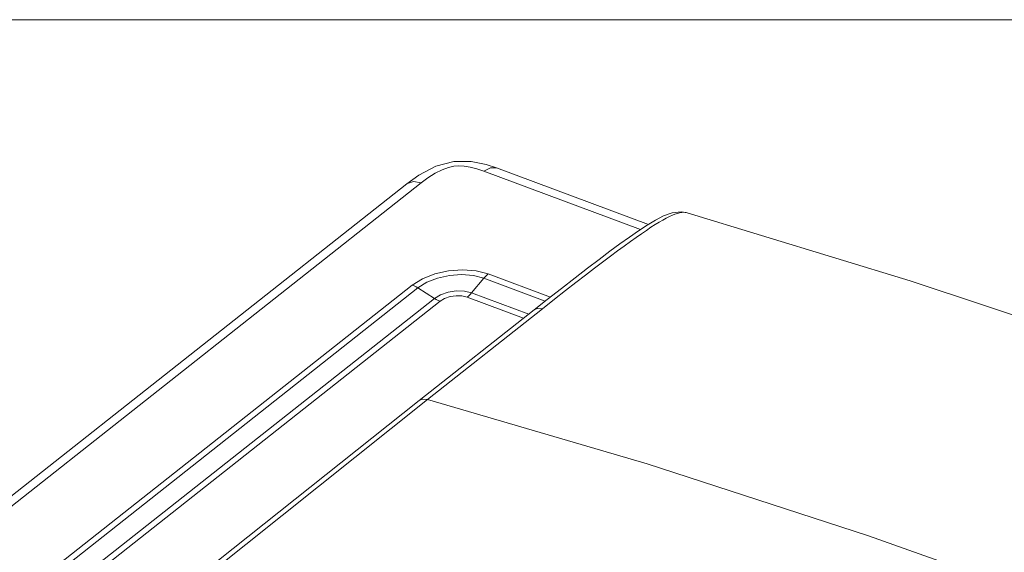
# Model space of a CAD drawing. Header units: millimetres. Extents: x -473 to 23648, y -382 to 1866.
# Tile 489 of 607: x 13391 to 13498, y 1214 to 1272. Entities that reach past the tile are written whole.
import ezdxf

# ---------------------------------------------------------------- set-up
doc = ezdxf.new("R2010")
doc.units = ezdxf.units.MM
doc.header["$LTSCALE"] = 80
doc.layers.get('0').update_dxf_attribs({"linetype": 'CONTINUOUS'})

msp = doc.modelspace()

# ---------------------------------------------------------------- linework, layer by layer
at = {"linetype": 'Continuous', "lineweight": 0}
for p, q in [((13441.76, 1255.334), (13458.755, 1249.012)), ((13443.11, 1255.682), (13442.001, 1256.045)), ((13443.11, 1255.682), (13459.589, 1249.552)), ((13324.588, 1168.067), (13433.376, 1253.949)), ((13326.143, 1168.177), (13434.931, 1254.058)), ((13434.694, 1254.889), (13433.376, 1253.949)), ((13463.814, 1250.815), (13463.809, 1250.817)), ((13460.35, 1250.008), (13459.445, 1249.466)), ((13459.445, 1249.466), (13458.513, 1248.853)), ((13440.414, 1242.116), (13441.75, 1243.709)), ((13441.75, 1243.709), (13448.411, 1241.232)), ((13442.222, 1244.173), (13448.963, 1241.665)), ((13335.042, 1164.867), (13433.979, 1242.972)), ((13335.652, 1164.56), (13434.589, 1242.666)), ((13436.386, 1241.529), (13434.589, 1242.666)), ((13450.162, 1242.605), (13448.62, 1241.396)), ((13337.449, 1163.424), (13436.386, 1241.529)), ((13338.058, 1163.118), (13436.996, 1241.223)), ((13439.943, 1241.652), (13446.06, 1239.377)), ((13440.414, 1242.116), (13446.61, 1239.811)), ((13448.62, 1241.396), (13447.197, 1240.275)), ((13449.4, 1241.425), (13448.091, 1240.394)), ((13447.197, 1240.275), (13434.729, 1230.432)), ((13448.091, 1240.394), (13435.623, 1230.551))]:
    msp.add_line(p, q, dxfattribs=at)
at = {"lineweight": 0}
msp.add_lwpolyline([(9947.539, 1271.765), (13691.091, 1271.765), (13691.091, -382.445), (9947.539, -382.445)], close=True, dxfattribs=at)
at = {"linetype": 'Continuous', "lineweight": 0}
for points in [[(13442.001, 1256.045), (13440.351, 1256.383), (13438.498, 1256.394), (13436.535, 1255.858), (13434.694, 1254.889)], [(13434.931, 1254.058), (13435.686, 1254.614), (13436.469, 1255.104), (13437.224, 1255.484), (13437.914, 1255.741), (13438.506, 1255.873), (13439.04, 1255.91), (13439.617, 1255.877), (13440.277, 1255.77), (13440.997, 1255.589), (13441.76, 1255.334)], [(13443.11, 1255.682), (13442.456, 1255.701), (13441.76, 1255.334)], [(13433.376, 1253.949), (13433.445, 1253.999), (13434.112, 1254.205), (13434.931, 1254.058)], [(13463.809, 1250.817), (13463.691, 1250.844), (13463.449, 1250.865), (13463.209, 1250.85), (13462.973, 1250.808), (13462.733, 1250.745), (13462.476, 1250.657), (13462.192, 1250.543), (13461.879, 1250.4), (13461.538, 1250.228), (13461.168, 1250.027), (13460.768, 1249.796), (13460.339, 1249.534), (13459.876, 1249.239), (13459.378, 1248.909)], [(13463.808, 1250.817), (13463.159, 1250.92), (13462.176, 1250.804), (13461.248, 1250.467), (13460.35, 1250.008)], [(13537.979, 1226.2), (13513.161, 1235.088), (13488, 1243.42), (13463.813, 1250.815)], [(13459.378, 1248.909), (13458.841, 1248.544), (13458.261, 1248.14), (13457.636, 1247.697), (13456.964, 1247.21), (13456.242, 1246.68), (13455.467, 1246.102), (13454.631, 1245.473), (13453.732, 1244.788), (13452.767, 1244.047), (13451.729, 1243.245), (13450.61, 1242.373), (13449.4, 1241.425)], [(13458.513, 1248.853), (13457.54, 1248.178), (13456.511, 1247.44), (13455.419, 1246.635), (13454.253, 1245.758), (13452.999, 1244.802), (13451.642, 1243.756), (13450.162, 1242.605)], [(13433.979, 1242.972), (13435.081, 1243.663), (13436.424, 1244.193), (13437.91, 1244.524), (13439.44, 1244.634), (13440.91, 1244.514), (13442.222, 1244.173)], [(13434.589, 1242.666), (13435.55, 1243.268), (13436.717, 1243.728), (13438.008, 1244.015), (13439.337, 1244.11), (13440.613, 1244.006), (13441.75, 1243.709)], [(13442.222, 1244.173), (13442.061, 1244.035), (13441.903, 1243.88), (13441.75, 1243.709)], [(13433.979, 1242.972), (13434.182, 1242.888), (13434.386, 1242.785), (13434.589, 1242.666)], [(13436.386, 1241.529), (13437.05, 1241.926), (13437.868, 1242.203), (13438.759, 1242.333), (13439.636, 1242.303), (13440.414, 1242.116)], [(13436.996, 1241.223), (13436.793, 1241.307), (13436.589, 1241.41), (13436.386, 1241.529)], [(13436.996, 1241.223), (13437.479, 1241.512), (13438.077, 1241.716), (13438.73, 1241.811), (13439.373, 1241.789), (13439.943, 1241.652)], [(13439.943, 1241.652), (13440.104, 1241.79), (13440.261, 1241.945), (13440.414, 1242.116)], [(13448.091, 1240.394), (13447.564, 1240.433), (13447.197, 1240.275)], [(13435.623, 1230.551), (13392.445, 1196.106), (13349.892, 1161.437)], [(13434.729, 1230.432), (13406.051, 1207.635), (13377.138, 1184.325)], [(13435.623, 1230.551), (13435.095, 1230.59), (13434.729, 1230.432)], [(13507.585, 1207.175), (13483.469, 1215.768), (13459.474, 1223.563), (13435.623, 1230.551)]]:
    msp.add_lwpolyline(points, dxfattribs=at)

doc.saveas('drawing.dxf')
